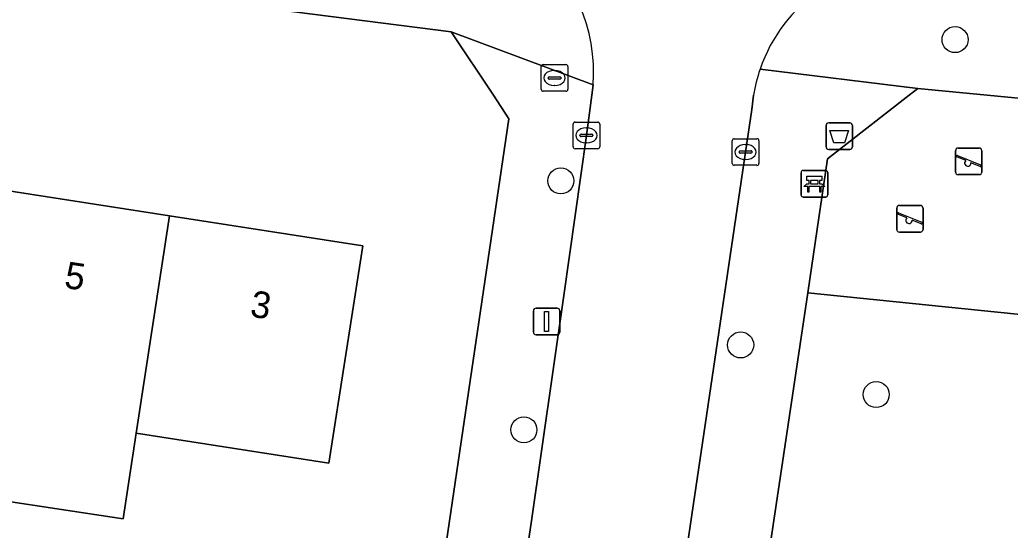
# Model space of a CAD drawing. Extents: x 161483 to 162250, y 379484 to 380833.
# Drawn here: x 162149.67 to 162186.86, y 380483.66 to 380502.83 of the extents above; entities that cross this region are included whole.
import ezdxf

# ---------------------------------------------------------------- set-up
doc = ezdxf.new("R2010")
doc.units = 0
for name, color, linetype in [('IMGEO_Afvalbak', 7, 'Continuous'), ('IMGEO_Bank', 7, 'Continuous'), ('IMGEO_Boom', 7, 'Continuous'), ('IMGEO_Brandkraan', 7, 'Continuous'), ('IMGEO_Erf', 7, 'Continuous'), ('IMGEO_Groenvoorziening', 7, 'Continuous'), ('IMGEO_Kolk', 7, 'Continuous'), ('IMGEO_Lichtmast', 7, 'Continuous'), ('IMGEO_Pand', 7, 'Continuous'), ('IMGEO_Pand_nummerreeks', 7, 'Continuous'), ('IMGEO_Rijbaan_lokaal_open', 7, 'Continuous'), ('IMGEO_Speelvoorziening', 7, 'Continuous'), ('IMGEO_Terreindeel_zand', 7, 'Continuous'), ('IMGEO_Voetpad_open', 7, 'Continuous')]:
    doc.layers.add(name, color=color, linetype=linetype)

msp = doc.modelspace()

# ---------------------------------------------------------------- linework, layer by layer
at = {"layer": 'IMGEO_Afvalbak'}
for p, q in [((162179.944, 380498.058), (162179.944, 380498.858)), ((162179.944, 380498.858), (162179.944, 380498.058)), ((162180.044, 380498.958), (162180.834, 380498.958)), ((162180.834, 380498.958), (162180.044, 380498.958)), ((162180.934, 380498.858), (162180.934, 380498.058)), ((162180.934, 380498.058), (162180.934, 380498.858)), ((162180.834, 380497.958), (162180.044, 380497.958)), ((162180.044, 380497.958), (162180.834, 380497.958))]:
    msp.add_line(p, q, dxfattribs=at)
msp.add_lwpolyline([(162180.087, 380498.672), (162180.791, 380498.672), (162180.642, 380498.202), (162180.236, 380498.202), (162180.087, 380498.672)], dxfattribs=at)
for centre, start, end in [((162180.044, 380498.858), 90, 180), ((162180.044, 380498.858), 90, 180), ((162180.834, 380498.858), 0, 90), ((162180.834, 380498.858), 360, 90), ((162180.044, 380498.058), 180, 270), ((162180.044, 380498.058), 180, 270), ((162180.834, 380498.058), 270, 0), ((162180.834, 380498.058), 270, 0)]:
    msp.add_arc(centre, 0.1, start, end, dxfattribs=at)
at = {"layer": 'IMGEO_Bank'}
for p, q in [((162179.006, 380496.246), (162179.006, 380497.087)), ((162179.006, 380497.087), (162179.006, 380496.246)), ((162179.081, 380497.171), (162179.922, 380497.171)), ((162179.922, 380497.171), (162179.081, 380497.171)), ((162180.006, 380497.096), (162180.006, 380496.255)), ((162180.006, 380496.255), (162180.006, 380497.096)), ((162179.315, 380496.677), (162179.315, 380496.783)), ((162179.359, 380496.783), (162179.359, 380496.677)), ((162179.647, 380496.789), (162179.365, 380496.789)), ((162179.365, 380496.671), (162179.647, 380496.671)), ((162179.653, 380496.677), (162179.653, 380496.783)), ((162179.697, 380496.783), (162179.697, 380496.677)), ((162179.703, 380496.569), (162179.31, 380496.569)), ((162179.931, 380496.171), (162179.09, 380496.171)), ((162179.09, 380496.171), (162179.931, 380496.171))]:
    msp.add_line(p, q, dxfattribs=at)
for points in [[(162179.253, 380496.569), (162179.111, 380496.569), (162179.223, 380496.671), (162179.309, 380496.671)], [(162179.309, 380496.789), (162179.223, 380496.789), (162179.223, 380496.95), (162179.786, 380496.95), (162179.786, 380496.789), (162179.703, 380496.789)], [(162179.703, 380496.671), (162179.786, 380496.671), (162179.898, 380496.569), (162179.759, 380496.569)], [(162179.303, 380496.562), (162179.303, 380496.355), (162179.26, 380496.355), (162179.26, 380496.562)], [(162179.753, 380496.562), (162179.753, 380496.355), (162179.709, 380496.355), (162179.709, 380496.562)]]:
    msp.add_lwpolyline(points, dxfattribs=at)
for centre, radius, start, end in [((162179.084, 380497.093), 0.0779, 92.4484, 184.2845), ((162179.084, 380497.093), 0.0779, 92.4484, 184.2845), ((162179.928, 380497.093), 0.0779, 2.4484, 94.2845), ((162179.928, 380497.093), 0.0779, 2.4484, 94.2845), ((162179.308, 380496.782), 0.00671, 2.8957, 87.1043), ((162179.308, 380496.678), 0.00671, 272.8957, 357.1043), ((162179.365, 380496.782), 0.00671, 92.8957, 177.1043), ((162179.365, 380496.678), 0.00671, 182.8957, 267.1043), ((162179.647, 380496.782), 0.00671, 2.8957, 87.1043), ((162179.647, 380496.678), 0.00671, 272.8957, 357.1043), ((162179.704, 380496.782), 0.00671, 92.8957, 177.1043), ((162179.704, 380496.678), 0.00671, 182.8957, 267.1043), ((162179.084, 380496.249), 0.0779, 182.4484, 274.2845), ((162179.084, 380496.249), 0.0779, 182.4484, 274.2845), ((162179.253, 380496.562), 0.00671, 2.8957, 87.1043), ((162179.31, 380496.562), 0.00671, 92.8957, 177.1043), ((162179.702, 380496.562), 0.00671, 2.8957, 87.1043), ((162179.759, 380496.562), 0.00671, 92.8957, 177.1043), ((162179.928, 380496.249), 0.0779, 272.4484, 4.2845), ((162179.928, 380496.249), 0.0779, 272.4484, 4.2845)]:
    msp.add_arc(centre, radius, start, end, dxfattribs=at)
at = {"layer": 'IMGEO_Boom'}
for centre in [(162184.789, 380502.084), (162169.985, 380496.778), (162176.738, 380490.616), (162181.829, 380488.752), (162168.597, 380487.427)]:
    msp.add_circle(centre, 0.489, dxfattribs=at)
at = {"layer": 'IMGEO_Brandkraan'}
for p, q in [((162169.249, 380500.219), (162169.249, 380501.071)), ((162169.324, 380501.145), (162170.176, 380501.145)), ((162170.25, 380501.071), (162170.25, 380500.219)), ((162169.551, 380500.688), (162169.949, 380500.688)), ((162169.737, 380500.925), (162169.762, 380500.925)), ((162169.508, 380500.639), (162169.508, 380500.651)), ((162169.946, 380500.602), (162169.548, 380500.602)), ((162169.76, 380500.365), (162169.735, 380500.365)), ((162169.992, 380500.651), (162169.992, 380500.639)), ((162170.176, 380500.145), (162169.324, 380500.145))]:
    msp.add_line(p, q, dxfattribs=at)
for points in [[(162169.249, 380500.219), (162169.249, 380501.071)], [(162169.324, 380501.145), (162170.176, 380501.145)], [(162170.25, 380501.071), (162170.25, 380500.219)], [(162170.176, 380500.145), (162169.324, 380500.145)]]:
    msp.add_lwpolyline(points, dxfattribs=at)
for centre, radius, start, end in [((162169.326, 380501.069), 0.0765, 91.552, 178.448), ((162169.326, 380501.069), 0.0765, 91.552, 178.448), ((162170.174, 380501.069), 0.0765, 1.552, 88.448), ((162170.174, 380501.069), 0.0765, 1.552, 88.448), ((162169.548, 380500.648), 0.0403, 85.8775, 175.7526), ((162169.953, 380500.65), 0.0386, 1.7309, 96.639), ((162169.545, 380500.638), 0.0366, 178.938, 274.7102), ((162169.949, 380500.645), 0.043, 264.8664, 352.4533), ((162169.326, 380500.221), 0.0765, 181.552, 268.448), ((162169.326, 380500.221), 0.0765, 181.552, 268.448), ((162170.174, 380500.221), 0.0765, 271.552, 358.448), ((162170.174, 380500.221), 0.0765, 271.552, 358.448)]:
    msp.add_arc(centre, radius, start, end, dxfattribs=at)
for centre, major_axis, ratio, start_param, end_param in [((162169.736, 380500.645), (-0.387, 0.002), 0.722429, 4.712389, 7.853982), ((162169.761, 380500.645), (-0.39, 0.002), 0.717154, 1.570796, 4.712389)]:
    msp.add_ellipse(centre, major_axis=major_axis, ratio=ratio, start_param=start_param, end_param=end_param, dxfattribs=at)
at = {"layer": 'IMGEO_Erf'}
for points in [[(162168.03, 380499.111), (162167.453, 380500), (162165.862, 380502.378), (162156.14, 380503.627), (162144.782, 380505.117), (162130.733, 380506.991), (162118.411, 380508.688), (162100.515, 380511.428), (162098.546, 380511.345)], [(162164.059, 380472.218), (162168.03, 380499.111)], [(162148.354, 380496.545), (162155.287, 380495.47), (162162.544, 380494.345), (162161.278, 380486.181), (162154.035, 380487.304), (162153.542, 380484.088), (162146.591, 380485.141)]]:
    msp.add_lwpolyline(points, dxfattribs=at)
at = {"layer": 'IMGEO_Groenvoorziening'}
msp.add_lwpolyline([(162216.026, 380481.54), (162201.079, 380498.364), (162199.287, 380498.542), (162196.37, 380498.998), (162195.66, 380491.532), (162195.513, 380489.989), (162191.581, 380490.363), (162191.671, 380491.308), (162179.255, 380492.568), (162173.23, 380452.17), (162173.072, 380451.107), (162186.766, 380434.127), (162198.794, 380419.217)], dxfattribs=at)
at = {"layer": 'IMGEO_Kolk'}
for p, q in [((162170.444, 380498.061), (162170.444, 380498.913)), ((162170.519, 380498.987), (162171.371, 380498.987)), ((162171.445, 380498.913), (162171.445, 380498.061)), ((162170.703, 380498.481), (162170.703, 380498.493)), ((162170.746, 380498.53), (162171.144, 380498.53)), ((162170.932, 380498.767), (162170.957, 380498.767)), ((162171.187, 380498.493), (162171.187, 380498.481)), ((162171.141, 380498.444), (162170.743, 380498.444)), ((162170.955, 380498.207), (162170.93, 380498.207)), ((162176.424, 380497.437), (162176.424, 380498.289)), ((162176.499, 380498.363), (162177.351, 380498.363)), ((162176.912, 380498.143), (162176.937, 380498.143)), ((162177.425, 380498.289), (162177.425, 380497.437)), ((162171.371, 380497.987), (162170.519, 380497.987)), ((162176.683, 380497.857), (162176.683, 380497.869)), ((162177.121, 380497.82), (162176.723, 380497.82)), ((162176.726, 380497.906), (162177.124, 380497.906)), ((162177.167, 380497.869), (162177.167, 380497.857)), ((162177.351, 380497.363), (162176.499, 380497.363)), ((162176.935, 380497.583), (162176.91, 380497.583))]:
    msp.add_line(p, q, dxfattribs=at)
for points in [[(162170.444, 380498.061), (162170.444, 380498.913)], [(162170.519, 380498.987), (162171.371, 380498.987)], [(162171.445, 380498.913), (162171.445, 380498.061)], [(162176.424, 380497.437), (162176.424, 380498.289)], [(162176.499, 380498.363), (162177.351, 380498.363)], [(162177.425, 380498.289), (162177.425, 380497.437)], [(162171.371, 380497.987), (162170.519, 380497.987)], [(162177.351, 380497.363), (162176.499, 380497.363)]]:
    msp.add_lwpolyline(points, dxfattribs=at)
for centre, radius, start, end in [((162170.521, 380498.911), 0.0765, 91.552, 178.448), ((162170.521, 380498.911), 0.0765, 91.552, 178.448), ((162171.369, 380498.911), 0.0765, 1.552, 88.448), ((162171.369, 380498.911), 0.0765, 1.552, 88.448), ((162170.743, 380498.49), 0.0403, 85.8775, 175.7526), ((162170.74, 380498.48), 0.0366, 178.938, 274.7102), ((162171.144, 380498.487), 0.043, 264.8664, 352.4533), ((162171.148, 380498.492), 0.0386, 1.7309, 96.639), ((162176.501, 380498.287), 0.0765, 91.552, 178.448), ((162176.501, 380498.287), 0.0765, 91.552, 178.448), ((162177.349, 380498.287), 0.0765, 1.552, 88.448), ((162177.349, 380498.287), 0.0765, 1.552, 88.448), ((162170.521, 380498.063), 0.0765, 181.552, 268.448), ((162170.521, 380498.063), 0.0765, 181.552, 268.448), ((162171.369, 380498.063), 0.0765, 271.552, 358.448), ((162171.369, 380498.063), 0.0765, 271.552, 358.448), ((162176.723, 380497.866), 0.0403, 85.8775, 175.7526), ((162176.72, 380497.856), 0.0366, 178.938, 274.7102), ((162177.124, 380497.863), 0.043, 264.8664, 352.4533), ((162177.128, 380497.868), 0.0386, 1.7309, 96.639), ((162176.501, 380497.439), 0.0765, 181.552, 268.448), ((162176.501, 380497.439), 0.0765, 181.552, 268.448), ((162177.349, 380497.439), 0.0765, 271.552, 358.448), ((162177.349, 380497.439), 0.0765, 271.552, 358.448)]:
    msp.add_arc(centre, radius, start, end, dxfattribs=at)
for centre, major_axis, ratio, start_param, end_param in [((162170.931, 380498.487), (-0.387, 0.002), 0.722429, 4.712389, 7.853982), ((162170.956, 380498.487), (-0.39, 0.002), 0.717154, 1.570796, 4.712389), ((162176.911, 380497.863), (-0.387, 0.002), 0.722429, 4.712389, 7.853982), ((162176.936, 380497.863), (-0.39, 0.002), 0.717154, 1.570796, 4.712389)]:
    msp.add_ellipse(centre, major_axis=major_axis, ratio=ratio, start_param=start_param, end_param=end_param, dxfattribs=at)
at = {"layer": 'IMGEO_Lichtmast'}
for p, q in [((162168.955, 380491.098), (162168.955, 380491.898)), ((162168.955, 380491.898), (162168.955, 380491.098)), ((162169.055, 380491.998), (162169.845, 380491.998)), ((162169.845, 380491.998), (162169.055, 380491.998)), ((162169.945, 380491.898), (162169.945, 380491.098)), ((162169.945, 380491.098), (162169.945, 380491.898)), ((162169.845, 380490.998), (162169.055, 380490.998)), ((162169.055, 380490.998), (162169.845, 380490.998))]:
    msp.add_line(p, q, dxfattribs=at)
msp.add_lwpolyline([(162169.375, 380491.873), (162169.525, 380491.873), (162169.525, 380491.123), (162169.375, 380491.123), (162169.375, 380491.873)], dxfattribs=at)
for centre, start, end in [((162169.055, 380491.898), 90, 180), ((162169.055, 380491.898), 90, 180), ((162169.845, 380491.898), 0, 90), ((162169.845, 380491.898), 360, 90), ((162169.055, 380491.098), 180, 270), ((162169.055, 380491.098), 180, 270), ((162169.845, 380491.098), 270, 0), ((162169.845, 380491.098), 270, 0)]:
    msp.add_arc(centre, 0.1, start, end, dxfattribs=at)
at = {"layer": 'IMGEO_Pand'}
for points in [[(162148.354, 380496.545), (162147.088, 380488.381), (162146.591, 380485.141), (162153.542, 380484.088), (162154.035, 380487.304), (162155.287, 380495.47)], [(162155.287, 380495.47), (162154.035, 380487.304), (162161.278, 380486.181), (162162.544, 380494.345)]]:
    msp.add_lwpolyline(points, close=True, dxfattribs=at)
at = {"layer": 'IMGEO_Rijbaan_lokaal_open'}
for points in [[(162171.2, 380500.387), (162171.148, 380500), (162170.946, 380498.488), (162170.091, 380492.47), (162168.866, 380483.92), (162167.444, 380474.43), (162165.94, 380464.212), (162163.758, 380449.417), (162161.774, 380435.673), (162160.279, 380425.584), (162158.184, 380411.77), (162156.597, 380400.888), (162156.439, 380400.028), (162156.042, 380397.149), (162155.022, 380390.21)], [(162176.923, 380497.863), (162177.161, 380499.459), (162177.223, 380500)], [(162157.964, 380369.561), (162158.063, 380370.18), (162158.499, 380373.03), (162158.866, 380375.759), (162159.392, 380379.098), (162160.224, 380384.497), (162160.918, 380389.167), (162161.642, 380394.265), (162162.525, 380400.034), (162162.65, 380400.918), (162165.657, 380421.852), (162169.455, 380447.274), (162172.695, 380469.351), (162175.822, 380490.401), (162176.923, 380497.863)]]:
    msp.add_lwpolyline(points, dxfattribs=at)
for centre, radius, start, end in [((162164.82, 380500.841), 6.396, 355.9304, 51.2222), ((162183.103, 380499.045), 5.958, 88.1864, 161.1497), ((162183.214, 380499.021), 6.07, 161.2682, 170.7149)]:
    msp.add_arc(centre, radius, start, end, dxfattribs=at)
at = {"layer": 'IMGEO_Speelvoorziening'}
for p, q in [((162184.806, 380497.112), (162184.806, 380497.912)), ((162184.806, 380497.912), (162184.806, 380497.112)), ((162184.875, 380497.737), (162185.751, 380497.384)), ((162184.906, 380498.012), (162185.696, 380498.012)), ((162185.696, 380498.012), (162184.906, 380498.012)), ((162185.796, 380497.912), (162185.796, 380497.112)), ((162185.796, 380497.112), (162185.796, 380497.912)), ((162185.189, 380497.54), (162184.85, 380497.677)), ((162185.727, 380497.324), (162185.387, 380497.461)), ((162185.696, 380497.012), (162184.906, 380497.012)), ((162184.906, 380497.012), (162185.696, 380497.012)), ((162182.698, 380495.858), (162183.488, 380495.858)), ((162183.488, 380495.858), (162182.698, 380495.858)), ((162182.598, 380494.958), (162182.598, 380495.758)), ((162182.598, 380495.758), (162182.598, 380494.958)), ((162182.981, 380495.386), (162182.642, 380495.523)), ((162182.667, 380495.583), (162183.543, 380495.23)), ((162183.588, 380495.758), (162183.588, 380494.958)), ((162183.588, 380494.958), (162183.588, 380495.758)), ((162183.519, 380495.17), (162183.179, 380495.307)), ((162183.488, 380494.858), (162182.698, 380494.858)), ((162182.698, 380494.858), (162183.488, 380494.858))]:
    msp.add_line(p, q, dxfattribs=at)
for centre, radius, start, end in [((162184.906, 380497.912), 0.1, 90, 180), ((162184.906, 380497.912), 0.1, 90, 180), ((162184.863, 380497.707), 0.0327, 68.078, 248.078), ((162185.696, 380497.912), 0.1, 0, 90), ((162185.696, 380497.912), 0.1, 360, 90), ((162185.268, 380497.45), 0.12, 130.9928, 5.1632), ((162185.739, 380497.354), 0.0327, 248.078, 68.078), ((162184.906, 380497.112), 0.1, 180, 270), ((162184.906, 380497.112), 0.1, 180, 270), ((162185.696, 380497.112), 0.1, 270, 0), ((162185.696, 380497.112), 0.1, 270, 0), ((162182.698, 380495.758), 0.1, 90, 180), ((162182.698, 380495.758), 0.1, 90, 180), ((162183.488, 380495.758), 0.1, 0, 90), ((162183.488, 380495.758), 0.1, 360, 90), ((162182.655, 380495.553), 0.0327, 68.078, 248.078), ((162183.06, 380495.296), 0.12, 130.9928, 5.1632), ((162183.531, 380495.2), 0.0327, 248.078, 68.078), ((162182.698, 380494.958), 0.1, 180, 270), ((162182.698, 380494.958), 0.1, 180, 270), ((162183.488, 380494.958), 0.1, 270, 0), ((162183.488, 380494.958), 0.1, 270, 0)]:
    msp.add_arc(centre, radius, start, end, dxfattribs=at)
at = {"layer": 'IMGEO_Terreindeel_zand'}
msp.add_lwpolyline([(162195.66, 380491.532), (162196.37, 380498.998), (162185.99, 380500), (162183.39, 380500.251), (162183.069, 380500), (162179.997, 380497.602), (162179.331, 380493.085), (162179.255, 380492.568), (162191.671, 380491.308), (162191.581, 380490.363), (162195.513, 380489.989)], close=True, dxfattribs=at)
at = {"layer": 'IMGEO_Voetpad_open'}
for points in [[(162093.908, 380512.483), (162100.515, 380511.428), (162118.411, 380508.688), (162130.733, 380506.991), (162144.782, 380505.117), (162156.14, 380503.627), (162165.862, 380502.378), (162171.2, 380500.387)], [(162158.184, 380411.77), (162160.279, 380425.584), (162161.774, 380435.673), (162163.758, 380449.417), (162165.94, 380464.212), (162167.444, 380474.43), (162168.866, 380483.92), (162170.091, 380492.47), (162170.946, 380498.488), (162171.148, 380500), (162171.2, 380500.387), (162165.862, 380502.378), (162167.453, 380500), (162168.03, 380499.111), (162164.059, 380472.218), (162163.629, 380469.306), (162153.198, 380398.656), (162152.956, 380397.019), (162149.147, 380371.222)], [(162177.465, 380500.97), (162183.39, 380500.251), (162185.99, 380500), (162196.37, 380498.998), (162199.287, 380498.542), (162201.079, 380498.364), (162201.137, 380498.358), (162203.974, 380498.08), (162222.433, 380496.357), (162222.792, 380498.445)], [(162179.255, 380492.568), (162179.331, 380493.085), (162179.997, 380497.602), (162183.069, 380500), (162183.39, 380500.251), (162177.465, 380500.97)], [(162177.223, 380500), (162177.161, 380499.459), (162176.923, 380497.863), (162175.822, 380490.401), (162172.695, 380469.351), (162169.455, 380447.274), (162165.657, 380421.852), (162162.65, 380400.918), (162162.525, 380400.034), (162161.642, 380394.265), (162160.918, 380389.167), (162160.224, 380384.497), (162159.392, 380379.098), (162158.866, 380375.759), (162158.499, 380373.03), (162158.063, 380370.18), (162157.964, 380369.561)], [(162158.206, 380367.756), (162163.103, 380367.436), (162162.518, 380368.237), (162161.455, 380369.692), (162161.191, 380370.053), (162169.786, 380428.27), (162171.968, 380443.55), (162172.687, 380448.441), (162172.931, 380450.13), (162173.072, 380451.107), (162173.23, 380452.17), (162179.255, 380492.568)]]:
    msp.add_lwpolyline(points, dxfattribs=at)
for centre, radius, start, end in [((162164.82, 380500.841), 6.396, 355.9304, 51.2222), ((162183.103, 380499.045), 5.958, 88.1864, 161.1497), ((162183.214, 380499.021), 6.07, 161.2682, 170.7149)]:
    msp.add_arc(centre, radius, start, end, dxfattribs=at)

# ---------------------------------------------------------------- texts
at = {"layer": 'IMGEO_Pand_nummerreeks'}
for s, p in [('5', (162151.303, 380492.769)), ('3', (162158.281, 380491.687))]:
    msp.add_text(s, height=1, rotation=351.187, dxfattribs=at).set_placement(p)

doc.saveas('drawing.dxf')
